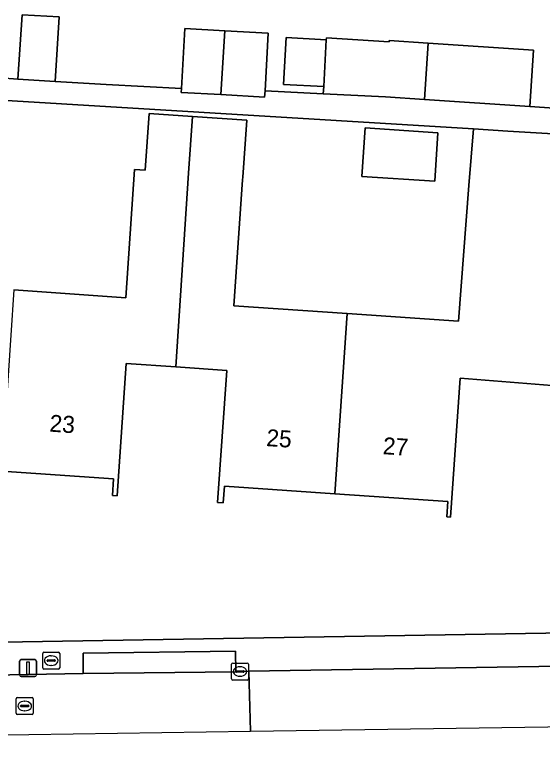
# Model space of a CAD drawing. Extents: x 161848 to 162726, y 385382 to 386521.
# Drawn here: x 162175.73 to 162206.79, y 385383.24 to 385427.4 of the extents above; entities that cross this region are included whole.
import ezdxf

# ---------------------------------------------------------------- set-up
doc = ezdxf.new("R2010")
doc.units = 0
for name, color, linetype in [('IMGEO_Brandkraan', 7, 'Continuous'), ('IMGEO_Erf', 7, 'Continuous'), ('IMGEO_Kolk', 7, 'Continuous'), ('IMGEO_Lichtmast', 7, 'Continuous'), ('IMGEO_Pand', 7, 'Continuous'), ('IMGEO_Pand_nummerreeks', 7, 'Continuous'), ('IMGEO_Rijbaan_lokaal_open', 7, 'Continuous'), ('IMGEO_Rioolput', 7, 'Continuous'), ('IMGEO_Voetpad_open', 7, 'Continuous')]:
    doc.layers.add(name, color=color, linetype=linetype)

msp = doc.modelspace()

# ---------------------------------------------------------------- linework, layer by layer
at = {"layer": 'IMGEO_Brandkraan'}
for p, q in [((162177.36, 385388.959), (162177.36, 385389.811)), ((162177.435, 385389.885), (162178.287, 385389.885)), ((162177.848, 385389.665), (162177.873, 385389.665)), ((162178.361, 385389.811), (162178.361, 385388.959)), ((162177.619, 385389.379), (162177.619, 385389.391)), ((162178.057, 385389.342), (162177.659, 385389.342)), ((162177.662, 385389.428), (162178.06, 385389.428)), ((162178.103, 385389.391), (162178.103, 385389.379)), ((162178.287, 385388.885), (162177.435, 385388.885)), ((162177.871, 385389.105), (162177.846, 385389.105))]:
    msp.add_line(p, q, dxfattribs=at)
for points in [[(162177.36, 385388.959), (162177.36, 385389.811)], [(162177.435, 385389.885), (162178.287, 385389.885)], [(162178.361, 385389.811), (162178.361, 385388.959)], [(162178.287, 385388.885), (162177.435, 385388.885)]]:
    msp.add_lwpolyline(points, dxfattribs=at)
for centre, radius, start, end in [((162177.437, 385389.809), 0.0765, 91.552, 178.448), ((162177.437, 385389.809), 0.0765, 91.552, 178.448), ((162178.285, 385389.809), 0.0765, 1.552, 88.448), ((162178.285, 385389.809), 0.0765, 1.552, 88.448), ((162177.659, 385389.388), 0.0403, 85.8775, 175.7526), ((162177.656, 385389.378), 0.0366, 178.938, 274.7102), ((162178.06, 385389.385), 0.043, 264.8664, 352.4533), ((162178.064, 385389.39), 0.0386, 1.7309, 96.639), ((162177.437, 385388.961), 0.0765, 181.552, 268.448), ((162177.437, 385388.961), 0.0765, 181.552, 268.448), ((162178.285, 385388.961), 0.0765, 271.552, 358.448), ((162178.285, 385388.961), 0.0765, 271.552, 358.448)]:
    msp.add_arc(centre, radius, start, end, dxfattribs=at)
for centre, major_axis, ratio, start_param, end_param in [((162177.847, 385389.385), (-0.387, 0.002), 0.722429, 4.712389, 7.853982), ((162177.872, 385389.385), (-0.39, 0.002), 0.717154, 1.570796, 4.712389)]:
    msp.add_ellipse(centre, major_axis=major_axis, ratio=ratio, start_param=start_param, end_param=end_param, dxfattribs=at)
at = {"layer": 'IMGEO_Erf'}
for points in [[(162174.835, 385423.698), (162175.897, 385423.62), (162176.161, 385427.398), (162178.33, 385427.287), (162178.092, 385423.49), (162181.103, 385423.311), (162185.525, 385423.066), (162185.72, 385426.597), (162188.076, 385426.466), (162190.627, 385426.325), (162190.44, 385422.938), (162193.87, 385422.76), (162193.893, 385423.18), (162191.534, 385423.31), (162191.686, 385426.069), (162194.045, 385425.939), (162194.052, 385426.062), (162197.745, 385425.817), (162197.75, 385425.897), (162200.037, 385425.745), (162206.24, 385425.333), (162206.02, 385422.007), (162212.864, 385421.543)], [(162175.659, 385411.206), (162182.248, 385410.75), (162182.771, 385418.297), (162183.391, 385418.254), (162183.621, 385421.595), (162186.169, 385421.418), (162189.367, 385421.197), (162189.136, 385417.856), (162189.124, 385417.689), (162188.611, 385410.279), (162195.279, 385409.817), (162201.814, 385409.364), (162202.438, 385417.349), (162202.699, 385420.689), (162162.296, 385423.152)], [(162212.763, 385420.051), (162209.722, 385420.257), (162208.537, 385404.462), (162208.217, 385404.486), (162208.297, 385405.512), (162201.926, 385406.012), (162201.359, 385397.833), (162201.135, 385397.849), (162201.197, 385398.751), (162194.551, 385399.211), (162188.049, 385399.662), (162187.98, 385398.667), (162187.647, 385398.69), (162188.186, 385406.464), (162185.19, 385406.672), (162182.274, 385406.874), (162181.734, 385399.081), (162181.461, 385399.1), (162181.529, 385400.081), (162174.951, 385400.537)], [(162063.562, 385388.628), (162063.645, 385388.627), (162208.129, 385391.024)]]:
    msp.add_lwpolyline(points, dxfattribs=at)
msp.add_lwpolyline([(162196.14, 385417.898), (162196.329, 385420.751), (162200.612, 385420.467), (162200.423, 385417.614)], close=True, dxfattribs=at)
at = {"layer": 'IMGEO_Kolk'}
for p, q in [((162188.542, 385389.241), (162189.394, 385389.241)), ((162188.467, 385388.315), (162188.467, 385389.167)), ((162188.769, 385388.784), (162189.167, 385388.784)), ((162188.955, 385389.021), (162188.98, 385389.021)), ((162189.468, 385389.167), (162189.468, 385388.315)), ((162188.726, 385388.735), (162188.726, 385388.747)), ((162189.164, 385388.698), (162188.766, 385388.698)), ((162188.978, 385388.461), (162188.953, 385388.461)), ((162189.21, 385388.747), (162189.21, 385388.735)), ((162189.394, 385388.241), (162188.542, 385388.241))]:
    msp.add_line(p, q, dxfattribs=at)
for points in [[(162188.542, 385389.241), (162189.394, 385389.241)], [(162188.467, 385388.315), (162188.467, 385389.167)], [(162189.468, 385389.167), (162189.468, 385388.315)], [(162189.394, 385388.241), (162188.542, 385388.241)]]:
    msp.add_lwpolyline(points, dxfattribs=at)
for centre, radius, start, end in [((162188.544, 385389.165), 0.0765, 91.552, 178.448), ((162188.544, 385389.165), 0.0765, 91.552, 178.448), ((162189.392, 385389.165), 0.0765, 1.552, 88.448), ((162189.392, 385389.165), 0.0765, 1.552, 88.448), ((162188.766, 385388.744), 0.0403, 85.8775, 175.7526), ((162189.171, 385388.746), 0.0386, 1.7309, 96.639), ((162188.544, 385388.317), 0.0765, 181.552, 268.448), ((162188.544, 385388.317), 0.0765, 181.552, 268.448), ((162188.763, 385388.734), 0.0366, 178.938, 274.7102), ((162189.167, 385388.741), 0.043, 264.8664, 352.4533), ((162189.392, 385388.317), 0.0765, 271.552, 358.448), ((162189.392, 385388.317), 0.0765, 271.552, 358.448)]:
    msp.add_arc(centre, radius, start, end, dxfattribs=at)
for centre, major_axis, ratio, start_param, end_param in [((162188.954, 385388.741), (-0.387, 0.002), 0.722429, 4.712389, 7.853982), ((162188.979, 385388.741), (-0.39, 0.002), 0.717154, 1.570796, 4.712389)]:
    msp.add_ellipse(centre, major_axis=major_axis, ratio=ratio, start_param=start_param, end_param=end_param, dxfattribs=at)
at = {"layer": 'IMGEO_Lichtmast'}
for p, q in [((162176.003, 385388.545), (162176.003, 385389.345)), ((162176.003, 385389.345), (162176.003, 385388.545)), ((162176.103, 385389.445), (162176.893, 385389.445)), ((162176.893, 385389.445), (162176.103, 385389.445)), ((162176.993, 385389.345), (162176.993, 385388.545)), ((162176.993, 385388.545), (162176.993, 385389.345)), ((162176.893, 385388.445), (162176.103, 385388.445)), ((162176.103, 385388.445), (162176.893, 385388.445))]:
    msp.add_line(p, q, dxfattribs=at)
msp.add_lwpolyline([(162176.423, 385389.32), (162176.573, 385389.32), (162176.573, 385388.57), (162176.423, 385388.57), (162176.423, 385389.32)], dxfattribs=at)
for centre, start, end in [((162176.103, 385389.345), 90, 180), ((162176.103, 385389.345), 90, 180), ((162176.893, 385389.345), 0, 90), ((162176.893, 385389.345), 360, 90), ((162176.103, 385388.545), 180, 270), ((162176.103, 385388.545), 180, 270), ((162176.893, 385388.545), 270, 0), ((162176.893, 385388.545), 270, 0)]:
    msp.add_arc(centre, 0.1, start, end, dxfattribs=at)
at = {"layer": 'IMGEO_Pand'}
for points in [[(162178.33, 385427.287), (162176.161, 385427.398), (162175.897, 385423.62), (162178.092, 385423.49)], [(162188.076, 385426.466), (162185.72, 385426.597), (162185.525, 385423.066), (162185.512, 385422.84), (162187.833, 385422.711)], [(162190.627, 385426.325), (162188.076, 385426.466), (162187.833, 385422.711), (162190.419, 385422.567), (162190.44, 385422.938)], [(162191.534, 385423.31), (162193.893, 385423.18), (162194.045, 385425.939), (162191.686, 385426.069)], [(162200.037, 385425.745), (162197.75, 385425.897), (162197.745, 385425.817), (162194.052, 385426.062), (162194.045, 385425.939), (162193.893, 385423.18), (162193.87, 385422.76), (162197.529, 385422.571), (162199.817, 385422.419)], [(162200.037, 385425.745), (162199.817, 385422.419), (162206.02, 385422.007), (162206.24, 385425.333)], [(162186.169, 385421.418), (162183.621, 385421.595), (162183.391, 385418.254), (162182.771, 385418.297), (162182.248, 385410.75), (162175.659, 385411.206), (162174.951, 385400.537), (162181.529, 385400.081), (162181.461, 385399.1), (162181.734, 385399.081), (162182.274, 385406.874), (162185.19, 385406.672), (162185.947, 385418.077)], [(162195.279, 385409.817), (162188.611, 385410.279), (162189.124, 385417.689), (162189.136, 385417.856), (162189.367, 385421.197), (162186.169, 385421.418), (162185.947, 385418.077), (162185.19, 385406.672), (162188.186, 385406.464), (162187.647, 385398.69), (162187.98, 385398.667), (162188.049, 385399.662), (162194.551, 385399.211)], [(162194.551, 385399.211), (162201.197, 385398.751), (162201.135, 385397.849), (162201.359, 385397.833), (162201.926, 385406.012), (162208.297, 385405.512), (162208.217, 385404.486), (162208.537, 385404.462), (162209.722, 385420.257), (162204.732, 385420.564), (162202.699, 385420.689), (162202.438, 385417.349), (162201.814, 385409.364), (162195.279, 385409.817)], [(162196.14, 385417.898), (162200.423, 385417.614), (162200.612, 385420.467), (162196.329, 385420.751)]]:
    msp.add_lwpolyline(points, close=True, dxfattribs=at)
at = {"layer": 'IMGEO_Rijbaan_lokaal_open'}
for points in [[(162189.582, 385385.225), (162189.582, 385385.225), (162189.49, 385388.764), (162188.726, 385388.73), (162179.744, 385388.632), (162168.923, 385388.434), (162159.81, 385388.278), (162149.297, 385388.097), (162140.02, 385387.952), (162129.374, 385387.774), (162120.31, 385387.623), (162109.802, 385387.486), (162100.697, 385387.385), (162089.885, 385387.193), (162080.873, 385387.09), (162070.989, 385386.922), (162063.795, 385386.826), (162063.367, 385386.841)], [(162210.187, 385389.095), (162189.49, 385388.764), (162189.582, 385385.225), (162189.582, 385385.225), (162228.585, 385385.805)], [(162055.943, 385383.237), (162132.196, 385384.371), (162189.582, 385385.225)]]:
    msp.add_lwpolyline(points, dxfattribs=at)
at = {"layer": 'IMGEO_Rioolput'}
for p, q in [((162175.805, 385386.283), (162175.805, 385387.135)), ((162175.88, 385387.209), (162176.732, 385387.209)), ((162176.293, 385386.989), (162176.318, 385386.989)), ((162176.806, 385387.135), (162176.806, 385386.283)), ((162176.064, 385386.703), (162176.064, 385386.715)), ((162176.502, 385386.666), (162176.104, 385386.666)), ((162176.107, 385386.752), (162176.505, 385386.752)), ((162176.548, 385386.715), (162176.548, 385386.703)), ((162176.732, 385386.209), (162175.88, 385386.209)), ((162176.316, 385386.429), (162176.291, 385386.429))]:
    msp.add_line(p, q, dxfattribs=at)
for points in [[(162175.805, 385386.283), (162175.805, 385387.135)], [(162175.88, 385387.209), (162176.732, 385387.209)], [(162176.806, 385387.135), (162176.806, 385386.283)], [(162176.732, 385386.209), (162175.88, 385386.209)]]:
    msp.add_lwpolyline(points, dxfattribs=at)
for centre, radius, start, end in [((162175.882, 385387.133), 0.0765, 91.552, 178.448), ((162175.882, 385387.133), 0.0765, 91.552, 178.448), ((162176.73, 385387.133), 0.0765, 1.552, 88.448), ((162176.73, 385387.133), 0.0765, 1.552, 88.448), ((162176.104, 385386.712), 0.0403, 85.8775, 175.7526), ((162176.101, 385386.702), 0.0366, 178.938, 274.7102), ((162176.505, 385386.709), 0.043, 264.8664, 352.4533), ((162176.509, 385386.714), 0.0386, 1.7309, 96.639), ((162175.882, 385386.285), 0.0765, 181.552, 268.448), ((162175.882, 385386.285), 0.0765, 181.552, 268.448), ((162176.73, 385386.285), 0.0765, 271.552, 358.448), ((162176.73, 385386.285), 0.0765, 271.552, 358.448)]:
    msp.add_arc(centre, radius, start, end, dxfattribs=at)
for centre, major_axis, ratio, start_param, end_param in [((162176.292, 385386.709), (-0.387, 0.002), 0.722429, 4.712389, 7.853982), ((162176.317, 385386.709), (-0.39, 0.002), 0.717154, 1.570796, 4.712389)]:
    msp.add_ellipse(centre, major_axis=major_axis, ratio=ratio, start_param=start_param, end_param=end_param, dxfattribs=at)
at = {"layer": 'IMGEO_Voetpad_open'}
for points in [[(162162.296, 385423.152), (162202.699, 385420.689), (162204.732, 385420.564), (162209.722, 385420.257), (162212.763, 385420.051), (162212.864, 385421.543), (162206.02, 385422.007), (162199.817, 385422.419), (162197.529, 385422.571), (162193.87, 385422.76), (162190.44, 385422.938), (162190.419, 385422.567), (162187.833, 385422.711), (162185.512, 385422.84), (162185.525, 385423.066), (162181.103, 385423.311), (162178.092, 385423.49), (162175.897, 385423.62), (162174.835, 385423.698)], [(162214.289, 385391.126), (162208.129, 385391.024), (162063.645, 385388.627), (162063.562, 385388.628), (162059.733, 385388.652)], [(162159.789, 385389.475), (162168.907, 385389.617), (162168.923, 385388.434), (162179.744, 385388.632), (162179.733, 385389.813), (162188.697, 385389.937), (162188.726, 385388.73), (162189.49, 385388.764), (162210.187, 385389.095)]]:
    msp.add_lwpolyline(points, dxfattribs=at)
msp.add_lwpolyline([(162179.744, 385388.632), (162188.726, 385388.73), (162188.697, 385389.937), (162179.733, 385389.813)], close=True, dxfattribs=at)

# ---------------------------------------------------------------- texts
at = {"layer": 'IMGEO_Pand_nummerreeks'}
for s, rotation, p in [('23', 356.0409, (162177.737, 385402.87)), ('25', 356.0351, (162190.493, 385402.019)), ('27', 356.0364, (162197.346, 385401.544))]:
    msp.add_text(s, height=1, rotation=rotation, dxfattribs=at).set_placement(p)

doc.saveas('drawing.dxf')
